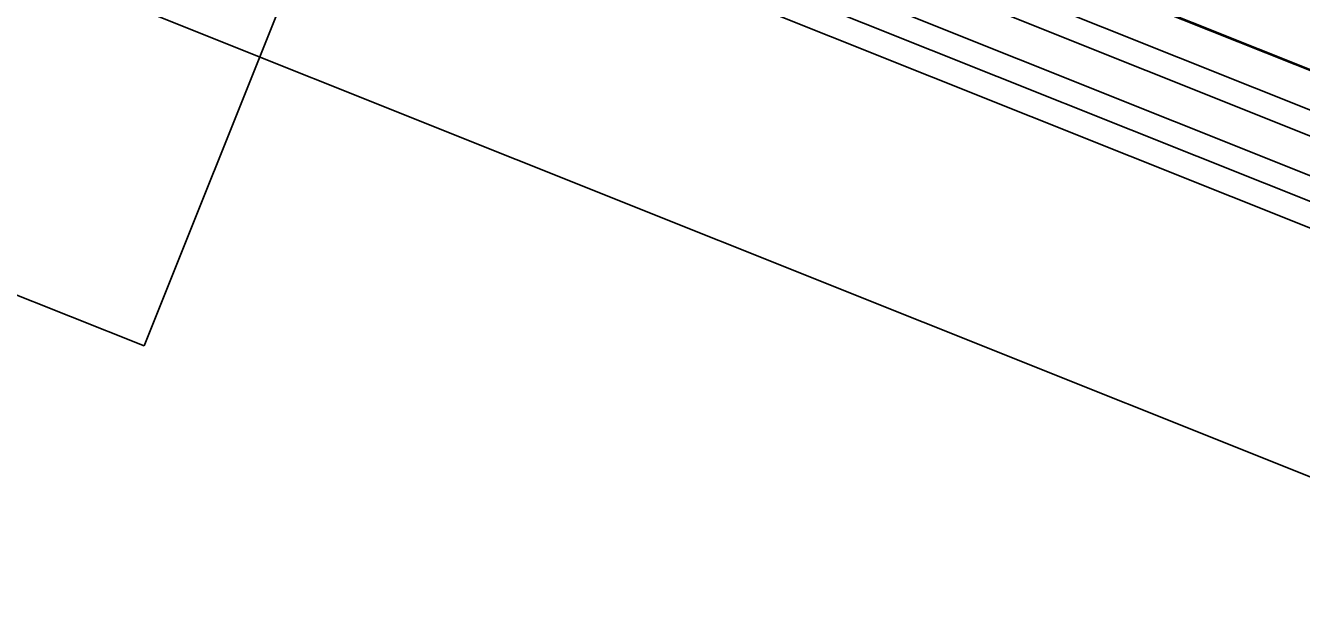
# Model space of a CAD drawing. Extents: x 468143 to 491361, y 1438528 to 1468730.
# Drawn here: x 488409.55 to 488426.99, y 1467373.07 to 1467380.86 of the extents above; entities that cross this region are included whole.
import ezdxf

# ---------------------------------------------------------------- set-up
doc = ezdxf.new("R2010")
doc.units = 0
doc.layers.add('Xreference_dp', color=7, linetype='Continuous')

msp = doc.modelspace()

# ---------------------------------------------------------------- linework, layer by layer
at = {"layer": 'Xreference_dp'}
for p, q in [((488391.615, 1467388.89), (488509.512, 1467341.724)), ((488434.715, 1467377.208), (488410.884, 1467386.742)), ((488409.801, 1467386.277), (488434.405, 1467376.434)), ((488438.238, 1467375.255), (488410.694, 1467386.274)), ((488438.238, 1467375.255), (488410.694, 1467386.274)), ((488409.611, 1467385.81), (488438.703, 1467374.172)), ((488409.611, 1467385.81), (488438.703, 1467374.172)), ((488410.111, 1467385.256), (488438.583, 1467373.865)), ((488438.583, 1467373.865), (488410.111, 1467385.256)), ((488411.173, 1467376.479), (488413.928, 1467383.365)), ((488413.928, 1467383.365), (488438.919, 1467373.367)), ((488427.287, 1467380.179), (488419.241, 1467383.399)), ((488427.287, 1467380.179), (488419.241, 1467383.399)), ((488427.281, 1467380.193), (488419.254, 1467383.404)), ((488398.639, 1467381.493), (488411.173, 1467376.479))]:
    msp.add_line(p, q, dxfattribs=at)

doc.saveas('drawing.dxf')
